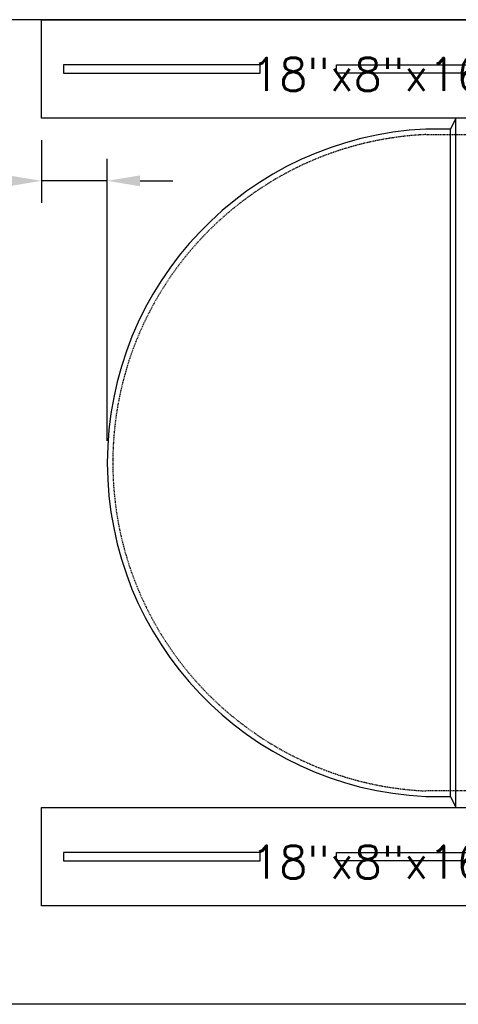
# Model space of a CAD drawing. Extents: x -169 to 6736, y -208 to 3022.
# Tile 415 of 656: x 1410 to 1490, y 1218 to 1398. Entities that reach past the tile are written whole.
import ezdxf
from ezdxf.enums import TextEntityAlignment as Align

# ---------------------------------------------------------------- set-up
doc = ezdxf.new("R2010")
doc.units = 0
doc.header["$MEASUREMENT"] = 0
doc.header["$PDSIZE"] = 1
doc.linetypes.add('HIDDEN3', pattern=[0.1875, 0.125, -0.0625])
doc.layers.get('DEFPOINTS').update_dxf_attribs({"linetype": 'CONTINUOUS'})
for name, color, linetype in [('DIM', 3, 'CONTINUOUS'), ('FREEZE-LINES', 8, 'CONTINUOUS'), ('TANK-ANCHOR', 4, 'CONTINUOUS'), ('TANK-SLAB', 6, 'CONTINUOUS'), ('TANK-UST', 5, 'CONTINUOUS'), ('TANK-UST-RIB', 7, 'CONTINUOUS'), ('TEXT', 3, 'CONTINUOUS')]:
    doc.layers.add(name, color=color, linetype=linetype)
doc.styles.add('SIMPLEX', font='simplex')
doc.dimstyles.new('DIM64', dxfattribs={"dimscale": 64, "dimtxt": 0.09375, "dimasz": 0.09375, "dimexe": 0.0625, "dimexo": 0.0625, "dimgap": 0.046875, "dimtad": 1, "dimdec": 4, "dimzin": 3, "dimdsep": 46, "dimlunit": 4, "dimtxsty": 'SIMPLEX', "dimcen": 0, "dimclrd": 256, "dimclre": 256, "dimclrt": 256, "dimadec": 0, "dimazin": 0, "dimtfac": 1, "dimtdec": 4, "dimtmove": 0, "dimatfit": 3, "dimfxl": 1, "dimfrac": 2, "dimtolj": 1, "dimtzin": 0, "dimarcsym": 0})

# ---------------------------------------------------------------- blocks, each defined once
blk = doc.blocks.new('*D80')
at = {"layer": 'DEFPOINTS', "color": 0, "transparency": 16777216}
for p in [(1413.58, 1380.02), (1425.62, 1368.56), (1425.62, 1317.02)]:
    blk.add_point(p, dxfattribs=at)
at = {"layer": 'DIM', "lineweight": -2, "transparency": 16777216}
for p, q in [((1413.58, 1376.02), (1413.58, 1364.56)), ((1425.62, 1321.02), (1425.62, 1372.56)), ((1407.58, 1368.56), (1373.01, 1368.56)), ((1425.62, 1368.56), (1413.58, 1368.56)), ((1431.62, 1368.56), (1437.62, 1368.56))]:
    blk.add_line(p, q, dxfattribs=at)
at = {"layer": 'DIM', "transparency": 16777216}
for points in [[(1407.58, 1369.56), (1407.58, 1367.56), (1413.58, 1368.56)], [(1431.62, 1369.56), (1431.62, 1367.56), (1425.62, 1368.56)]]:
    blk.add_solid(points, dxfattribs=at)
at = {"layer": 'DIM', "transparency": 16777216, "insert": (1387.3, 1375.13), "char_height": 6, "attachment_point": 5, "style": 'SIMPLEX'}
blk.add_mtext('\\A1;1\'-0"', dxfattribs=at)

msp = doc.modelspace()

# ---------------------------------------------------------------- linework, layer by layer
at = {"layer": 'FREEZE-LINES', "linetype": 'Continuous'}
msp.add_line((2220, 1398.01839), (1176, 1398.01839), dxfattribs=at)
at = {"layer": 'TANK-ANCHOR'}
for points in [[(1610.97766, 1380.01686), (1413.58331, 1380.01686), (1413.58331, 1398.01686), (1610.97766, 1398.01686)], [(1610.97766, 1236.01839), (1413.58331, 1236.01839), (1413.58331, 1254.01839), (1610.97766, 1254.01839)]]:
    msp.add_lwpolyline(points, close=True, dxfattribs=at)
at = {"layer": 'TANK-ANCHOR', "color": 7}
for points in [[(1453.58331, 1388.26686), (1453.58331, 1389.76686), (1417.58331, 1389.76686), (1417.58331, 1388.26686)], [(1467.4983, 1388.26686), (1467.4983, 1389.76686), (1503.4983, 1389.76686), (1503.4983, 1388.26686)], [(1453.58331, 1244.26839), (1453.58331, 1245.76839), (1417.58331, 1245.76839), (1417.58331, 1244.26839)], [(1467.4983, 1244.26839), (1467.4983, 1245.76839), (1503.4983, 1245.76839), (1503.4983, 1244.26839)]]:
    msp.add_lwpolyline(points, close=True, dxfattribs=at)
at = {"layer": 'TANK-SLAB'}
msp.add_lwpolyline([(2031.77254, 1578.01839), (2031.77254, 1218.01839), (1368.26597, 1218.01839), (1368.26597, 1578.01839)], close=True, dxfattribs=at)
at = {"layer": 'TANK-UST'}
msp.add_lwpolyline([(1494.37181, 1380.01839), (1489.37181, 1380.01839), (1488.37181, 1378.01839), (1483.8358, 1378.01839, 0.9543276), (1483.8358, 1256.01839), (1488.37181, 1256.01839), (1489.37181, 1254.01839), (1494.37181, 1254.01839)], format="xyb", dxfattribs=at)
at = {"layer": 'TANK-UST', "color": 2, "linetype": 'HIDDEN3'}
msp.add_lwpolyline([(1488.37181, 1257.01839), (1483.85926, 1257.01839, -0.9539575), (1483.85926, 1377.01839), (1488.37181, 1377.01839), (1583.62201, 1377.01839), (1682.64136, 1377.01839), (1907.64136, 1377.01839), (1912.13456, 1377.01839, -0.9539575), (1912.13456, 1257.01839), (1907.64136, 1257.01839), (1682.64136, 1257.01839), (1583.62201, 1257.01839)], format="xyb", close=True, dxfattribs=at)
at = {"layer": 'TANK-UST-RIB'}
for p, q in [((1489.37201, 1254.01839), (1489.37201, 1380.01839)), ((1488.37201, 1256.01839), (1488.37201, 1378.01839))]:
    msp.add_line(p, q, dxfattribs=at)

# ---------------------------------------------------------------- texts
at = {"layer": 'TEXT', "style": 'SIMPLEX'}
for p in [(1502.95278, 1388.01686), (1502.95278, 1244.01839)]:
    msp.add_text('18"x8"x16\'-5" DEADMAN', height=6, dxfattribs=at).set_placement(p, align=Align.MIDDLE)

# ---------------------------------------------------------------- dimensions: what is measured, and where the dimension line sits
at = {"layer": 'DIM'}
dim = msp.add_linear_dim(base=(1425.62181, 1368.56314), p1=(1413.58331, 1380.01686), p2=(1425.62181, 1317.01839), angle=0, text='1\'-0"', dimstyle='DIM64', dxfattribs=at)
dim.commit()
dim.dimension.update_dxf_attribs({"geometry": '*D80', "text_midpoint": (1387.2976, 1368.56314), "dimtype": 160})

doc.saveas('drawing.dxf')
